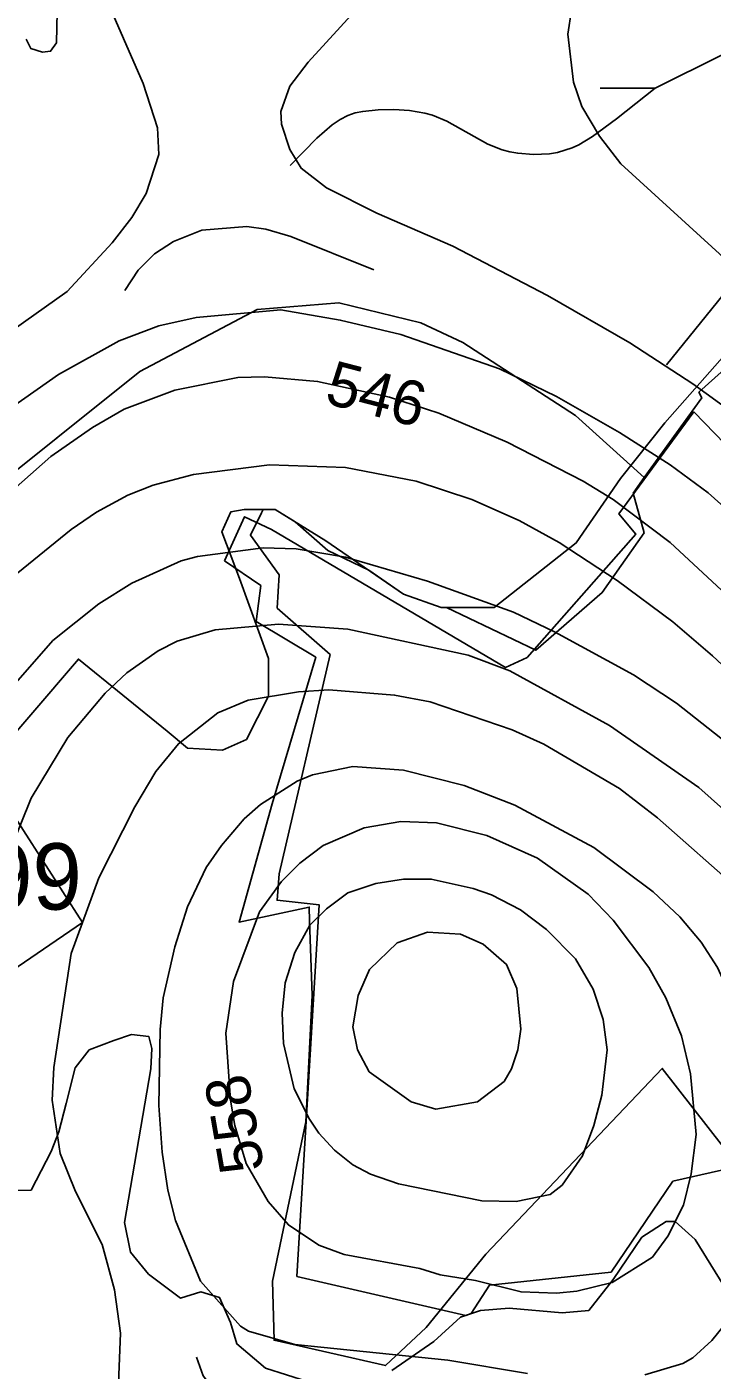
# Model space of a CAD drawing. Extents: x -709584 to -702006, y -1161789 to -1157496.
# Drawn here: x -708319 to -708164.1, y -1158541.7 to -1158238.2 of the extents above; entities that cross this region are included whole.
import ezdxf

# ---------------------------------------------------------------- set-up
doc = ezdxf.new("R2010")
doc.units = 0
for name, color, linetype in [('102_obvod PÚ', 7, 'Continuous'), ('120_vrstevnice hlavní', 7, 'Continuous'), ('121_vrstevnice hlavní_popis', 7, 'Continuous'), ('122_vrstevnice základní', 7, 'Continuous'), ('124_vrstevnice doplňková', 7, 'Continuous'), ('408_BPEJ_linie', 7, 'Continuous'), ('409_BPEJ_popis', 7, 'Continuous'), ('411_akumulovaný odtok', 7, 'Continuous'), ('419_LPIS PB', 7, 'Continuous')]:
    doc.layers.add(name, color=color, linetype=linetype)

msp = doc.modelspace()

# ---------------------------------------------------------------- linework, layer by layer
at = {"layer": '102_obvod PÚ'}
for points in [[(-708274.39, -1158358.81), (-708269.84, -1158348.84), (-708263.71, -1158351.76), (-708210.83, -1158382.88), (-708205.98, -1158380.66), (-708181.43, -1158352.76), (-708185.21, -1158348.2), (-708168.27, -1158325.16), (-708158.85, -1158334.87)], [(-708158.85, -1158334.87), (-708168.27, -1158325.16), (-708185.21, -1158348.2), (-708181.43, -1158352.76), (-708205.98, -1158380.66), (-708210.83, -1158382.88), (-708263.71, -1158351.76), (-708269.84, -1158348.84), (-708274.39, -1158358.81)], [(-708143.75, -1158514.2), (-708175.43, -1158473.49), (-708215.31, -1158515.5), (-708228.79, -1158532.05), (-708237.96, -1158540.62), (-708263.15, -1158534.91), (-708263.49, -1158521.55), (-708256.02, -1158485.53), (-708254.58, -1158456.97), (-708255.15, -1158440.17), (-708255.22, -1158437.04), (-708271.07, -1158440.46), (-708263.57, -1158413.74), (-708253.73, -1158380.61), (-708267.22, -1158372.48), (-708266.19, -1158364.41), (-708274.39, -1158358.81)], [(-708274.39, -1158358.81), (-708266.19, -1158364.41), (-708267.22, -1158372.48), (-708253.73, -1158380.61), (-708263.57, -1158413.74), (-708271.07, -1158440.46), (-708255.22, -1158437.04), (-708255.15, -1158440.17), (-708254.58, -1158456.97), (-708256.02, -1158485.53), (-708263.49, -1158521.55), (-708263.15, -1158534.91), (-708237.96, -1158540.62), (-708228.79, -1158532.05), (-708215.31, -1158515.5), (-708175.43, -1158473.49), (-708143.75, -1158514.2)]]:
    msp.add_lwpolyline(points, dxfattribs=at)
at = {"layer": '120_vrstevnice hlavní'}
for points in [[(-708195.48, -1158250.69), (-708196.76, -1158239.84), (-708195.91, -1158234.41), (-708189.05, -1158208.69), (-708187.19, -1158198.41), (-708186.62, -1158172.69), (-708187.48, -1158157.26), (-708189.19, -1158146.97), (-708192.62, -1158131.54), (-708195.62, -1158120.97), (-708200.05, -1158110.11), (-708212.19, -1158088.4), (-708215.76, -1158082.97), (-708229.05, -1158066.83), (-708235.91, -1158060.4), (-708256.91, -1158042.68), (-708273.05, -1158027.25), (-708284.91, -1158017.4), (-708291.05, -1158014.11), (-708295.91, -1158012.4), (-708300.77, -1158011.4), (-708310.48, -1158011.82), (-708325.06, -1158017.25)], [(-707905.32, -1158584.28), (-707920.61, -1158574.85), (-707931.04, -1158566.99), (-707936.61, -1158561.85), (-707952.61, -1158544.99), (-707994.9, -1158492.71), (-708006.18, -1158477.28), (-708027.61, -1158446.42), (-708039.9, -1158430.99), (-708053.61, -1158414.99), (-708072.04, -1158396.13), (-708082.9, -1158383.56), (-708111.33, -1158345.55), (-708133.62, -1158318.41), (-708155.62, -1158295.7), (-708184.76, -1158269.12), (-708189.62, -1158262.84), (-708193.62, -1158256.12), (-708195.48, -1158250.69)], [(-708181.91, -1158384.56), (-708199.76, -1158374.84), (-708209.05, -1158370.41), (-708228.48, -1158363.41), (-708247.05, -1158357.98), (-708258.2, -1158356.13), (-708265.62, -1158355.84), (-708280.48, -1158357.84), (-708284.2, -1158358.84), (-708295.34, -1158363.84), (-708302.77, -1158368.55), (-708313.2, -1158376.84), (-708322.05, -1158386.99), (-708327.2, -1158395.56), (-708331.48, -1158404.13), (-708339.06, -1158421.27), (-708344.06, -1158434.13), (-708347.77, -1158446.99), (-708351.06, -1158464.13), (-708351.06, -1158481.28), (-708347.2, -1158506.99), (-708345.48, -1158524.14), (-708344.63, -1158549.56)], [(-708085.47, -1158549.85), (-708087.33, -1158532.71), (-708092.62, -1158511.85), (-708099.9, -1158491.85), (-708114.47, -1158455.85), (-708118.76, -1158447.85), (-708123.76, -1158439.84), (-708132.47, -1158427.84), (-708140.33, -1158419.13), (-708159.33, -1158401.13), (-708172.19, -1158390.99), (-708181.91, -1158384.56)], [(-708235.05, -1158499.56), (-708216.19, -1158503.42), (-708208.48, -1158503.56), (-708200.76, -1158501.99), (-708198.05, -1158499.85), (-708193.48, -1158493.28), (-708190.91, -1158486.42), (-708189.05, -1158479.56), (-708187.91, -1158469.28), (-708188.76, -1158462.42), (-708191.05, -1158455.56), (-708195.05, -1158448.7), (-708201.62, -1158442.13), (-708207.48, -1158437.7), (-708214.05, -1158434.27), (-708218.19, -1158432.84), (-708227.62, -1158430.7), (-708233.91, -1158430.7), (-708240.19, -1158431.7), (-708246.48, -1158433.84), (-708251.34, -1158437.42), (-708255.05, -1158441.13), (-708258.48, -1158447.27), (-708260.62, -1158454.13), (-708261.34, -1158460.99), (-708261.05, -1158467.85), (-708258.62, -1158478.13), (-708255.19, -1158484.99), (-708253.05, -1158488.13), (-708249.48, -1158491.99), (-708245.34, -1158495.28), (-708241.34, -1158497.42), (-708235.05, -1158499.56)]]:
    msp.add_lwpolyline(points, dxfattribs=at)
at = {"layer": '122_vrstevnice základní'}
for points in [[(-708329.77, -1158311.98), (-708309.91, -1158297.98), (-708299.77, -1158286.98), (-708295.34, -1158281.27), (-708292.05, -1158275.84), (-708289.2, -1158266.98), (-708289.48, -1158260.98), (-708292.77, -1158250.98), (-708311.05, -1158208.98), (-708317.91, -1158190.98), (-708322.48, -1158170.98)], [(-708236.76, -1158225.69), (-708255.48, -1158246.12), (-708259.62, -1158251.55), (-708261.62, -1158257.27), (-708261.48, -1158260.12), (-708259.62, -1158265.84), (-708257.05, -1158270.12), (-708251.34, -1158274.55), (-708239.91, -1158280.27), (-708222.76, -1158287.7), (-708201.33, -1158298.84), (-708182.76, -1158309.55), (-708168.48, -1158318.84), (-708155.62, -1158328.12), (-708145.05, -1158336.98), (-708122.47, -1158360.41), (-708113.9, -1158370.7), (-708088.62, -1158396.56), (-708079.33, -1158407.27), (-708034.76, -1158466.28), (-707993.9, -1158516.99), (-707987.75, -1158525.85), (-707985.47, -1158530.28), (-707973.04, -1158555.85)], [(-708418.63, -1158545.85), (-708407.49, -1158512.13), (-708402.34, -1158494.13), (-708388.63, -1158436.13), (-708382.06, -1158414.13), (-708370.63, -1158382.13), (-708361.06, -1158364.13), (-708351.48, -1158351.41), (-708332.77, -1158332.27), (-708325.06, -1158325.98), (-708311.91, -1158316.7), (-708298.2, -1158309.12), (-708289.2, -1158305.7), (-708280.77, -1158303.84), (-708261.62, -1158302.12), (-708248.19, -1158304.41), (-708234.48, -1158307.7), (-708212.19, -1158315.41), (-708199.33, -1158321.7), (-708185.05, -1158329.84), (-708173.62, -1158337.12), (-708165.05, -1158343.41)], [(-708324.77, -1158345.13), (-708313.63, -1158335.27), (-708304.2, -1158328.7), (-708297.05, -1158324.55), (-708285.62, -1158320.27), (-708271.34, -1158317.41), (-708265.34, -1158317.27), (-708253.34, -1158318.27), (-708237.05, -1158321.84), (-708225.91, -1158325.41), (-708210.48, -1158331.98), (-708193.33, -1158340.84), (-708186.48, -1158344.98), (-708173.62, -1158354.7), (-708162.05, -1158365.41), (-708137.47, -1158390.13), (-708128.47, -1158400.13), (-708114.62, -1158417.42), (-708086.61, -1158455.56), (-708071.9, -1158474.13), (-708067.19, -1158481.28), (-708045.47, -1158520.99), (-708035.04, -1158541.56), (-708029.33, -1158554.99)], [(-708321.06, -1158361.55), (-708309.05, -1158351.7), (-708303.34, -1158347.84), (-708296.2, -1158343.98), (-708290.48, -1158341.7), (-708281.34, -1158339.27), (-708264.2, -1158337.12), (-708247.05, -1158337.7), (-708231.05, -1158340.84), (-708218.48, -1158344.98), (-708207.76, -1158349.7), (-708198.76, -1158354.7), (-708185.62, -1158363.27), (-708173.05, -1158372.56), (-708164.05, -1158380.27), (-708141.05, -1158401.7), (-708132.47, -1158411.56), (-708111.47, -1158439.27), (-708107.47, -1158446.13), (-708101.76, -1158457.85), (-708091.59, -1158475.62)], [(-708165.05, -1158343.41), (-708142.19, -1158363.84), (-708133.62, -1158373.27), (-708111.19, -1158401.56), (-708062.47, -1158455.56), (-708044.61, -1158479.56), (-708035.47, -1158493.56), (-708019.18, -1158521.56), (-708009.9, -1158539.56), (-708003.75, -1158553.56), (-707984.9, -1158591.57), (-707976.75, -1158605.57), (-707968.89, -1158616.14), (-707952.46, -1158633.28), (-707940.89, -1158642.14), (-707927.89, -1158648.71), (-707913.61, -1158653.71), (-707886.46, -1158661.43)], [(-708262.2, -1158373.13), (-708276.48, -1158374.41), (-708285.05, -1158376.99), (-708289.34, -1158379.13), (-708296.48, -1158384.13), (-708301.34, -1158388.7), (-708309.77, -1158398.7), (-708318.05, -1158412.42), (-708322.91, -1158424.42), (-708327.63, -1158442.42), (-708329.91, -1158458.42), (-708327.77, -1158503.85), (-708326.77, -1158509.85), (-708326.91, -1158513.56), (-708324.77, -1158525.56), (-708323.2, -1158545.56)], [(-708105.19, -1158548.71), (-708106.9, -1158528.71), (-708111.62, -1158498.13), (-708113.76, -1158487.85), (-708117.9, -1158474.13), (-708123.47, -1158460.42), (-708130.33, -1158448.42), (-708136.62, -1158439.84), (-708149.05, -1158426.13), (-708167.19, -1158409.99), (-708187.33, -1158395.99), (-708209.91, -1158383.7), (-708219.33, -1158380.13), (-708246.48, -1158374.27), (-708262.2, -1158373.13)], [(-708298.62, -1158552.14), (-708297.91, -1158533.28), (-708299.2, -1158523.56), (-708302.05, -1158513.28), (-708308.05, -1158501.28), (-708311.48, -1158492.71), (-708313.34, -1158480.7), (-708312.91, -1158473.28), (-708309.05, -1158447.56), (-708302.77, -1158430.42), (-708294.62, -1158414.42), (-708289.91, -1158406.42), (-708284.77, -1158400.13), (-708275.91, -1158393.13), (-708269.05, -1158390.27), (-708257.62, -1158388.41), (-708250.77, -1158387.99), (-708235.91, -1158389.13), (-708227.91, -1158390.7), (-708209.33, -1158396.99), (-708202.19, -1158400.27), (-708185.05, -1158410.27), (-708176.48, -1158416.84), (-708157.9, -1158433.27)], [(-708220.19, -1158409.56), (-708233.91, -1158406.13), (-708245.34, -1158405.27), (-708254.48, -1158407.13), (-708257.91, -1158408.56), (-708266.2, -1158413.84), (-708269.91, -1158417.13), (-708275.05, -1158423.13), (-708278.48, -1158428.13), (-708282.77, -1158436.99), (-708285.62, -1158445.99), (-708288.2, -1158457.56), (-708288.91, -1158464.7), (-708289.2, -1158481.85), (-708288.48, -1158492.42), (-708287.2, -1158500.99), (-708285.48, -1158507.85), (-708279.77, -1158521.56), (-708270.77, -1158531.71), (-708268.91, -1158532.85), (-708258.48, -1158535.85), (-708223.91, -1158539.42), (-708205.91, -1158542.42)], [(-708179.33, -1158542.71), (-708170.76, -1158540.14), (-708168.48, -1158538.85), (-708164.19, -1158534.99), (-708160.05, -1158529.85), (-708156.9, -1158524.71), (-708153.48, -1158516.99), (-708150.9, -1158501.56), (-708151.05, -1158491.28), (-708153.19, -1158478.42), (-708157.76, -1158462.13), (-708162.9, -1158450.7), (-708166.62, -1158444.99), (-708171.48, -1158439.27), (-708177.48, -1158433.56), (-708190.91, -1158423.56), (-708208.76, -1158413.99), (-708220.19, -1158409.56)], [(-708252.05, -1158423.13), (-708242.77, -1158419.13), (-708234.48, -1158417.7), (-708226.48, -1158417.99), (-708215.05, -1158420.84), (-708203.62, -1158425.99), (-708192.19, -1158434.13), (-708186.48, -1158439.99), (-708178.48, -1158450.7), (-708174.62, -1158457.56), (-708171.05, -1158466.13), (-708169.05, -1158474.7), (-708167.76, -1158488.42), (-708168.9, -1158497.28), (-708170.62, -1158504.42), (-708174.19, -1158511.42), (-708177.62, -1158516.13), (-708186.76, -1158521.85), (-708194.76, -1158523.85), (-708199.33, -1158524.28), (-708207.33, -1158523.99), (-708217.62, -1158521.42), (-708225.62, -1158520.13), (-708230.19, -1158518.71), (-708247.34, -1158515.56), (-708253.05, -1158513.42), (-708259.91, -1158508.85), (-708264.48, -1158503.56), (-708269.48, -1158494.99), (-708272.05, -1158486.42), (-708273.05, -1158480.7), (-708274.05, -1158465.56), (-708272.34, -1158453.85), (-708266.48, -1158438.13), (-708261.48, -1158431.27), (-708257.34, -1158427.13), (-708252.05, -1158423.13)]]:
    msp.add_lwpolyline(points, dxfattribs=at)
at = {"layer": '124_vrstevnice doplňková'}
for points in [[(-708240.63, -1158293.08), (-708259.34, -1158285.55), (-708265.05, -1158283.84), (-708269.34, -1158283.27), (-708279.53, -1158284.11), (-708285.91, -1158286.69), (-708290.2, -1158289.41), (-708293.91, -1158293.12), (-708296.91, -1158297.7)], [(-708241.68, -1158474.24), (-708244.34, -1158469.28), (-708245.34, -1158464.13), (-708244.19, -1158456.99), (-708241.62, -1158451.13), (-708235.32, -1158445.13), (-708228.48, -1158442.7), (-708221.05, -1158443.13), (-708215.91, -1158445.42), (-708210.62, -1158449.99), (-708208.32, -1158455.46), (-708207.39, -1158464.63), (-708208.05, -1158469.28), (-708209.48, -1158473.56), (-708211.19, -1158476.42), (-708217.16, -1158481.05), (-708226.62, -1158482.7), (-708232.15, -1158481.02), (-708241.68, -1158474.24)], [(-708280.73, -1158538.72), (-708279.2, -1158542.99), (-708276.48, -1158546.42), (-708270.91, -1158549.99), (-708265.05, -1158551.71), (-708250.77, -1158551.56), (-708226.76, -1158549.71), (-708212.76, -1158549.71), (-708205.05, -1158550.28), (-708185.76, -1158553.85), (-708168.76, -1158554.56), (-708163.62, -1158553.71), (-708158.48, -1158551.56), (-708152.62, -1158547.28), (-708148.05, -1158541.99), (-708145.33, -1158537.28), (-708141.19, -1158525.85), (-708140.05, -1158518.71), (-708139.62, -1158511.13)]]:
    msp.add_lwpolyline(points, dxfattribs=at)
at = {"layer": '408_BPEJ_linie'}
for points in [[(-708179.5, -1158340), (-708166.5, -1158322), (-708167.13, -1158320.73), (-708142.56, -1158298.69), (-708121.54, -1158277.6), (-708109.53, -1158263.04), (-708108.03, -1158250.49), (-708108.42, -1158249.24), (-708105, -1158245.5)], [(-708179.5, -1158340), (-708195, -1158326), (-708220.5, -1158309.5), (-708230, -1158305), (-708248.5, -1158300.5), (-708267, -1158302), (-708293.5, -1158316), (-708331, -1158346), (-708357, -1158377.5), (-708373, -1158418), (-708377, -1158472), (-708375.5, -1158535), (-708382.5, -1158560.5), (-708396, -1158584.5), (-708419, -1158607), (-708439, -1158620.5), (-708501, -1158653), (-708548, -1158683.5)], [(-708162, -1158496.5), (-708173, -1158499), (-708187, -1158519.5), (-708214.5, -1158522.5), (-708218.61, -1158528.89), (-708219.85, -1158529.3), (-708258, -1158520.5), (-708253, -1158436.5), (-708262.5, -1158435.5), (-708262, -1158429.5), (-708250.5, -1158380), (-708262.5, -1158369.5), (-708262, -1158362), (-708268.5, -1158353), (-708266, -1158348), (-708265.63, -1158347.24), (-708262.94, -1158347.24), (-708258.43, -1158350), (-708251, -1158356.5), (-708241.76, -1158360.92), (-708233.91, -1158366.32), (-708225.4, -1158369.34), (-708224.19, -1158369.34), (-708204, -1158379), (-708189, -1158366), (-708179.5, -1158352.5), (-708182, -1158343.5), (-708179.5, -1158340)], [(-708306.5, -1158440.5), (-708328.74, -1158405.9), (-708329, -1158406.2), (-708329.25, -1158406.36), (-708337.5, -1158435), (-708345.5, -1158436.5), (-708349, -1158441), (-708345, -1158460.5), (-708327, -1158454.5), (-708306.5, -1158440.5)]]:
    msp.add_lwpolyline(points, dxfattribs=at)
at = {"layer": '411_akumulovaný odtok'}
msp.add_line((-708189.49, -1158252), (-708176.99, -1158252), dxfattribs=at)
for points in [[(-708176.99, -1158252), (-708146.28, -1158236.72), (-708139.74, -1158233.21), (-708137.27, -1158231.6), (-708134.93, -1158229.73), (-708125.06, -1158220.44), (-708122.15, -1158218.61), (-708120.43, -1158217.91), (-708117.05, -1158217.17), (-708114.09, -1158216.95), (-708111.99, -1158217)], [(-708174.49, -1158314.5), (-708159.06, -1158295.55), (-708154.72, -1158290.51), (-708151.69, -1158287.28), (-708145.26, -1158281.31), (-708126.91, -1158265.59), (-708123.77, -1158262.64), (-708120.92, -1158259.56), (-708119.69, -1158257.93), (-708118.67, -1158256.21), (-708117.9, -1158254.43), (-708115.92, -1158246.72), (-708115.16, -1158244.57), (-708114.13, -1158242.42), (-708112.75, -1158240.3), (-708107.51, -1158233.65), (-708107.1, -1158232.85), (-708106.99, -1158232)], [(-708259.49, -1158269.5), (-708253.5, -1158263.31), (-708250.02, -1158260.33), (-708248.24, -1158259.1), (-708246.49, -1158258.16), (-708244.8, -1158257.59), (-708243.12, -1158257.25), (-708239.64, -1158256.9), (-708236.08, -1158256.87), (-708232.53, -1158257.09), (-708229.06, -1158257.64), (-708227.37, -1158258.11), (-708224.15, -1158259.46), (-708214.82, -1158264.63), (-708211.6, -1158265.96), (-708209.86, -1158266.42), (-708208.09, -1158266.72), (-708204.49, -1158266.98), (-708200.89, -1158266.82), (-708199.12, -1158266.55), (-708195.81, -1158265.53), (-708194.26, -1158264.79), (-708191.21, -1158262.95), (-708185.73, -1158258.93), (-708176.99, -1158252)]]:
    msp.add_lwpolyline(points, dxfattribs=at)
at = {"layer": '419_LPIS PB'}
for points in [[(-708319.23, -1158240.91), (-708318.17, -1158243.02), (-708315.52, -1158243.91), (-708313.69, -1158243.67), (-708312.35, -1158241.79), (-708312.17, -1158234.73)], [(-708147.68, -1158296.93), (-708174.85, -1158327.66), (-708184.86, -1158340.21), (-708194.87, -1158354.77), (-708213.39, -1158369.34), (-708225.4, -1158369.34), (-708233.91, -1158366.32), (-708251.43, -1158354.27), (-708262.94, -1158347.24), (-708269.95, -1158347.24), (-708272.95, -1158347.74), (-708274.96, -1158352.26), (-708270.95, -1158362.81), (-708264.45, -1158380.88), (-708264.45, -1158389.42), (-708269.4, -1158399.2), (-708274.8, -1158401.6), (-708282.7, -1158401.1), (-708287.3, -1158397.3), (-708307.4, -1158381), (-708329, -1158406.2)], [(-708326.99, -1158501.08), (-708318.1, -1158501), (-708313.58, -1158492.26), (-708311.82, -1158487.85), (-708310.16, -1158481.45), (-708308.12, -1158473.39), (-708304.94, -1158469.33), (-708299.4, -1158467.2), (-708295.42, -1158465.8), (-708291.49, -1158466.25), (-708290.83, -1158468.98), (-708291.01, -1158473.56), (-708296.98, -1158508.31), (-708295.59, -1158515.01), (-708291.54, -1158519.95), (-708284.3, -1158525.4), (-708279.72, -1158524.01), (-708275.48, -1158525.25), (-708273.01, -1158530.89), (-708271.6, -1158535.73), (-708265.1, -1158541.25), (-708255.59, -1158544.27)], [(-708236.57, -1158541.75), (-708227.05, -1158535.23), (-708221.05, -1158529.7), (-708216.54, -1158528.2), (-708210.04, -1158527.7), (-708198.02, -1158528.7), (-708192.02, -1158528.2), (-708186.51, -1158521.17), (-708180, -1158511.63), (-708174.5, -1158508.11), (-708172.5, -1158508.11), (-708167.99, -1158512.13), (-708152.48, -1158537.23), (-708108.43, -1158611.55)]]:
    msp.add_lwpolyline(points, dxfattribs=at)

# ---------------------------------------------------------------- texts
at = {"layer": '121_vrstevnice hlavní_popis'}
for s, rotation, p in [('546', 345.4464, (-708252.03, -1158323.11)), ('558', 99.856, (-708265.35, -1158496.25))]:
    msp.add_text(s, height=10, rotation=rotation, dxfattribs=at).set_placement(p)
at = {"layer": '409_BPEJ_popis'}
msp.add_text('99', height=15, dxfattribs=at).set_placement((-708328.93, -1158437.62))

doc.saveas('drawing.dxf')
